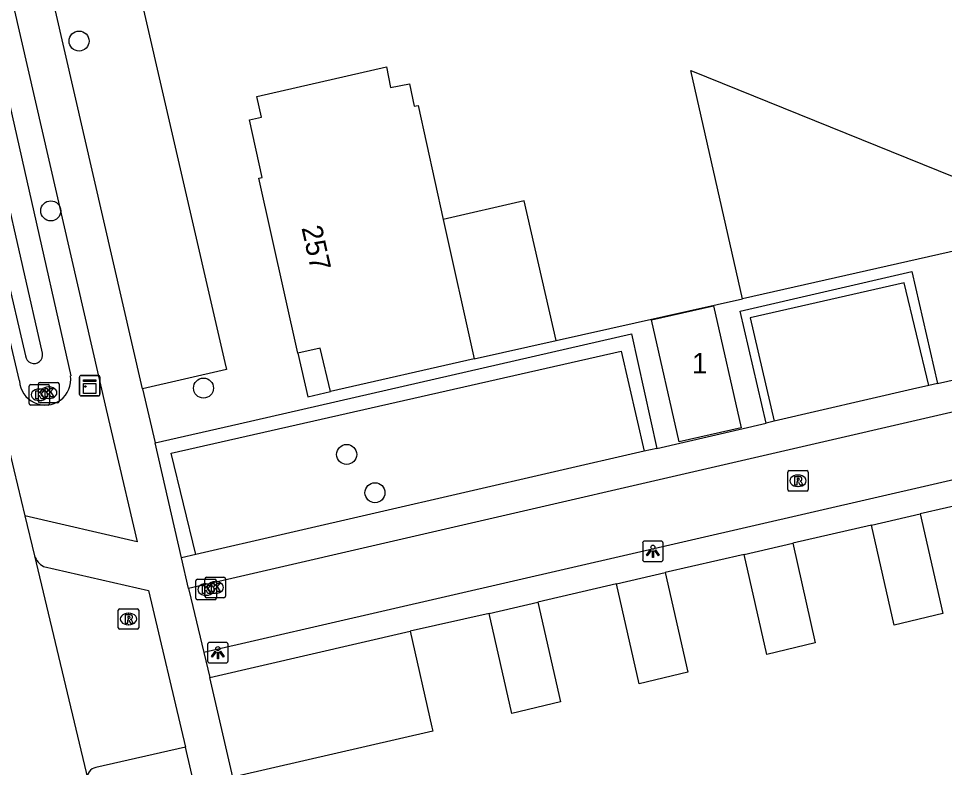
# Model space of a CAD drawing. Extents: x 156414 to 157775, y 382335 to 383765.
# Drawn here: x 156659.19 to 156704.41, y 382962.8 to 382999.41 of the extents above; entities that cross this region are included whole.
import ezdxf

# ---------------------------------------------------------------- set-up
doc = ezdxf.new("R2010")
doc.units = 0
for name, color, linetype in [('IMGEO_Berm_groen', 7, 'Continuous'), ('IMGEO_Boom', 7, 'Continuous'), ('IMGEO_Greppel_droge_sloot', 7, 'Continuous'), ('IMGEO_Groenvoorziening', 7, 'Continuous'), ('IMGEO_Haag', 7, 'Continuous'), ('IMGEO_Kast', 7, 'Continuous'), ('IMGEO_Kolk', 7, 'Continuous'), ('IMGEO_Lichtpunt', 7, 'Continuous'), ('IMGEO_Muur', 7, 'Continuous'), ('IMGEO_Pand', 7, 'Continuous'), ('IMGEO_Pand_nummerreeks', 7, 'Continuous'), ('IMGEO_Pand_overbouw', 7, 'Continuous'), ('IMGEO_Parkeervlak_open', 7, 'Continuous'), ('IMGEO_Rijbaan_lokaal_gesloten', 7, 'Continuous'), ('IMGEO_Rijbaan_lokaal_open', 7, 'Continuous'), ('IMGEO_Rioolput', 7, 'Continuous'), ('IMGEO_Voetpad_open', 7, 'Continuous')]:
    doc.layers.add(name, color=color, linetype=linetype)

msp = doc.modelspace()

# ---------------------------------------------------------------- linework, layer by layer
at = {"layer": 'IMGEO_Berm_groen'}
for points in [[(156659.227, 382981.695), (156654.913, 383000), (156654.125, 383003.346), (156654.073, 383003.566), (156645.489, 383039.993)], [(156648.651, 383039.881), (156657.656, 383000), (156661.733, 382981.945)]]:
    msp.add_lwpolyline(points, dxfattribs=at)
msp.add_arc((156660.484, 382981.776), 1.26, 183.6779, 7.7161, dxfattribs=at)
at = {"layer": 'IMGEO_Boom'}
for centre in [(156662.142, 382998.307), (156660.76, 382990.007), (156668.22, 382981.345), (156675.213, 382978.102), (156676.596, 382976.231)]:
    msp.add_circle(centre, 0.489, dxfattribs=at)
at = {"layer": 'IMGEO_Greppel_droge_sloot'}
for points in [[(156646.406, 383038.974), (156655.532, 383000), (156659.531, 382982.924)], [(156660.35, 382983.054), (156656.499, 383000), (156647.605, 383039.137)]]:
    msp.add_lwpolyline(points, dxfattribs=at)
msp.add_arc((156659.945, 382982.959), 0.416, 184.7871, 13.2515, dxfattribs=at)
at = {"layer": 'IMGEO_Groenvoorziening'}
msp.add_lwpolyline([(156662.329, 383012.702), (156669.262, 382982.597), (156669.34, 382982.26), (156665.247, 382981.316)], dxfattribs=at)
at = {"layer": 'IMGEO_Haag'}
for points in [[(156695.698, 382979.636), (156694.435, 382985.109), (156702.818, 382987.041), (156704.072, 382981.573)], [(156665.858, 382978.665), (156669.952, 382979.602), (156689.13, 382983.992), (156690.369, 382978.399)]]:
    msp.add_lwpolyline(points, dxfattribs=at)
at = {"layer": 'IMGEO_Kast'}
for p, q in [((156662.165, 382981.036), (156662.165, 382981.877)), ((156662.165, 382981.877), (156662.165, 382981.036)), ((156662.24, 382981.961), (156663.081, 382981.961)), ((156663.081, 382981.961), (156662.24, 382981.961)), ((156663.165, 382981.886), (156663.165, 382981.045)), ((156663.165, 382981.045), (156663.165, 382981.886)), ((156663.09, 382980.961), (156662.249, 382980.961)), ((156662.249, 382980.961), (156663.09, 382980.961))]:
    msp.add_line(p, q, dxfattribs=at)
for points in [[(156662.36, 382981.751), (156662.96, 382981.751), (156662.96, 382981.666), (156662.36, 382981.666), (156662.36, 382981.751)], [(156662.36, 382981.576), (156662.96, 382981.576), (156662.96, 382981.087), (156662.36, 382981.087), (156662.36, 382981.576)]]:
    msp.add_lwpolyline(points, dxfattribs=at)
msp.add_circle((156662.444, 382981.425), 0.0377, dxfattribs=at)
for centre, start, end in [((156662.243, 382981.883), 92.4484, 184.2845), ((156662.243, 382981.883), 92.4484, 184.2845), ((156663.087, 382981.883), 2.4484, 94.2845), ((156663.087, 382981.883), 2.4484, 94.2845), ((156662.243, 382981.039), 182.4484, 274.2845), ((156662.243, 382981.039), 182.4484, 274.2845), ((156663.087, 382981.039), 272.4484, 4.2845), ((156663.087, 382981.039), 272.4484, 4.2845)]:
    msp.add_arc(centre, 0.0779, start, end, dxfattribs=at)
at = {"layer": 'IMGEO_Kolk'}
for p, q in [((156659.78, 382981.517), (156660.632, 382981.517)), ((156660.163, 382980.694), (156660.163, 382981.546)), ((156660.238, 382981.62), (156661.09, 382981.62)), ((156661.164, 382981.546), (156661.164, 382980.694)), ((156659.705, 382980.591), (156659.705, 382981.443)), ((156660.193, 382981.297), (156660.218, 382981.297)), ((156660.651, 382981.4), (156660.676, 382981.4)), ((156660.706, 382981.443), (156660.706, 382980.591)), ((156660.216, 382980.737), (156660.191, 382980.737)), ((156661.09, 382980.62), (156660.238, 382980.62)), ((156660.674, 382980.84), (156660.649, 382980.84)), ((156660.632, 382980.517), (156659.78, 382980.517)), ((156668.293, 382971.173), (156668.293, 382972.025)), ((156668.368, 382972.099), (156669.22, 382972.099)), ((156669.294, 382972.025), (156669.294, 382971.173)), ((156667.847, 382971.074), (156667.847, 382971.926)), ((156667.922, 382972), (156668.774, 382972)), ((156668.335, 382971.78), (156668.36, 382971.78)), ((156668.781, 382971.879), (156668.806, 382971.879)), ((156668.848, 382971.926), (156668.848, 382971.074)), ((156668.358, 382971.22), (156668.333, 382971.22)), ((156668.804, 382971.319), (156668.779, 382971.319)), ((156668.774, 382971), (156667.922, 382971)), ((156669.22, 382971.099), (156668.368, 382971.099))]:
    msp.add_line(p, q, dxfattribs=at)
for points in [[(156659.78, 382981.517), (156660.632, 382981.517)], [(156660.163, 382980.694), (156660.163, 382981.546)], [(156660.238, 382981.62), (156661.09, 382981.62)], [(156661.164, 382981.546), (156661.164, 382980.694)], [(156659.705, 382980.591), (156659.705, 382981.443)], [(156660.026, 382981.217), (156660.149, 382981.217), (156660.149, 382981.066), (156660.279, 382981.217), (156660.443, 382981.217), (156660.297, 382981.066), (156660.45, 382980.817), (156660.298, 382980.817), (156660.213, 382980.981), (156660.149, 382980.914), (156660.149, 382980.817), (156660.026, 382980.817), (156660.026, 382981.217)], [(156660.484, 382981.32), (156660.607, 382981.32), (156660.607, 382981.169), (156660.737, 382981.32), (156660.901, 382981.32), (156660.755, 382981.169), (156660.908, 382980.92), (156660.756, 382980.92), (156660.671, 382981.084), (156660.607, 382981.017), (156660.607, 382980.92), (156660.484, 382980.92), (156660.484, 382981.32)], [(156660.706, 382981.443), (156660.706, 382980.591)], [(156661.09, 382980.62), (156660.238, 382980.62)], [(156660.632, 382980.517), (156659.78, 382980.517)], [(156668.293, 382971.173), (156668.293, 382972.025)], [(156668.368, 382972.099), (156669.22, 382972.099)], [(156669.294, 382972.025), (156669.294, 382971.173)], [(156667.847, 382971.074), (156667.847, 382971.926)], [(156667.922, 382972), (156668.774, 382972)], [(156668.168, 382971.7), (156668.291, 382971.7), (156668.291, 382971.549), (156668.421, 382971.7), (156668.585, 382971.7), (156668.439, 382971.549), (156668.592, 382971.3), (156668.44, 382971.3), (156668.355, 382971.464), (156668.291, 382971.397), (156668.291, 382971.3), (156668.168, 382971.3), (156668.168, 382971.7)], [(156668.614, 382971.799), (156668.737, 382971.799), (156668.737, 382971.648), (156668.867, 382971.799), (156669.031, 382971.799), (156668.885, 382971.648), (156669.038, 382971.399), (156668.886, 382971.399), (156668.801, 382971.563), (156668.737, 382971.496), (156668.737, 382971.399), (156668.614, 382971.399), (156668.614, 382971.799)], [(156668.848, 382971.926), (156668.848, 382971.074)], [(156668.774, 382971), (156667.922, 382971)], [(156669.22, 382971.099), (156668.368, 382971.099)]]:
    msp.add_lwpolyline(points, dxfattribs=at)
for centre, start, end in [((156659.782, 382981.441), 91.552, 178.448), ((156659.782, 382981.441), 91.552, 178.448), ((156660.24, 382981.544), 91.552, 178.448), ((156660.24, 382981.544), 91.552, 178.448), ((156660.63, 382981.441), 1.552, 88.448), ((156660.63, 382981.441), 1.552, 88.448), ((156661.088, 382981.544), 1.552, 88.448), ((156661.088, 382981.544), 1.552, 88.448), ((156660.24, 382980.696), 181.552, 268.448), ((156660.24, 382980.696), 181.552, 268.448), ((156661.088, 382980.696), 271.552, 358.448), ((156661.088, 382980.696), 271.552, 358.448), ((156659.782, 382980.593), 181.552, 268.448), ((156659.782, 382980.593), 181.552, 268.448), ((156660.63, 382980.593), 271.552, 358.448), ((156660.63, 382980.593), 271.552, 358.448), ((156668.37, 382972.023), 91.552, 178.448), ((156668.37, 382972.023), 91.552, 178.448), ((156669.218, 382972.023), 1.552, 88.448), ((156669.218, 382972.023), 1.552, 88.448), ((156667.924, 382971.924), 91.552, 178.448), ((156667.924, 382971.924), 91.552, 178.448), ((156668.772, 382971.924), 1.552, 88.448), ((156668.772, 382971.924), 1.552, 88.448), ((156668.37, 382971.175), 181.552, 268.448), ((156668.37, 382971.175), 181.552, 268.448), ((156669.218, 382971.175), 271.552, 358.448), ((156669.218, 382971.175), 271.552, 358.448), ((156667.924, 382971.076), 181.552, 268.448), ((156667.924, 382971.076), 181.552, 268.448), ((156668.772, 382971.076), 271.552, 358.448), ((156668.772, 382971.076), 271.552, 358.448)]:
    msp.add_arc(centre, 0.0765, start, end, dxfattribs=at)
for centre, major_axis, ratio, start_param, end_param in [((156660.192, 382981.017), (-0.387, 0.002), 0.722429, 4.712389, 7.853982), ((156660.217, 382981.017), (-0.39, 0.002), 0.717154, 1.570796, 4.712389), ((156660.65, 382981.12), (-0.387, 0.002), 0.722429, 4.712389, 7.853982), ((156660.675, 382981.12), (-0.39, 0.002), 0.717154, 1.570796, 4.712389), ((156668.334, 382971.5), (-0.387, 0.002), 0.722429, 4.712389, 7.853982), ((156668.359, 382971.5), (-0.39, 0.002), 0.717154, 1.570796, 4.712389), ((156668.78, 382971.599), (-0.387, 0.002), 0.722429, 4.712389, 7.853982), ((156668.805, 382971.599), (-0.39, 0.002), 0.717154, 1.570796, 4.712389)]:
    msp.add_ellipse(centre, major_axis=major_axis, ratio=ratio, start_param=start_param, end_param=end_param, dxfattribs=at)
at = {"layer": 'IMGEO_Lichtpunt'}
for p, q in [((156690.572, 382973.865), (156689.764, 382973.865)), ((156690.572, 382973.865), (156689.764, 382973.865)), ((156689.67, 382973.77), (156689.67, 382972.963)), ((156689.67, 382973.77), (156689.67, 382972.963)), ((156690.666, 382972.963), (156690.666, 382973.77)), ((156690.666, 382972.963), (156690.666, 382973.77)), ((156689.764, 382972.869), (156690.572, 382972.869)), ((156689.764, 382972.869), (156690.572, 382972.869)), ((156669.325, 382968.912), (156668.517, 382968.912)), ((156669.325, 382968.912), (156668.517, 382968.912)), ((156668.423, 382968.817), (156668.423, 382968.01)), ((156668.423, 382968.817), (156668.423, 382968.01)), ((156669.419, 382968.01), (156669.419, 382968.817)), ((156669.419, 382968.01), (156669.419, 382968.817)), ((156668.517, 382967.916), (156669.325, 382967.916)), ((156668.517, 382967.916), (156669.325, 382967.916))]:
    msp.add_line(p, q, dxfattribs=at)
for points in [[(156690.044, 382973.434), (156690.083, 382973.406), (156689.895, 382973.144), (156689.857, 382973.171), (156690.044, 382973.434)], [(156690.146, 382973.386), (156690.193, 382973.386), (156690.193, 382973.064), (156690.146, 382973.064), (156690.146, 382973.386)], [(156690.256, 382973.406), (156690.294, 382973.433), (156690.481, 382973.171), (156690.442, 382973.143), (156690.256, 382973.406)], [(156668.797, 382968.481), (156668.836, 382968.453), (156668.648, 382968.191), (156668.61, 382968.218), (156668.797, 382968.481)], [(156668.899, 382968.433), (156668.946, 382968.433), (156668.946, 382968.111), (156668.899, 382968.111), (156668.899, 382968.433)], [(156669.009, 382968.453), (156669.047, 382968.48), (156669.234, 382968.218), (156669.195, 382968.19), (156669.009, 382968.453)]]:
    msp.add_lwpolyline(points, dxfattribs=at)
for centre in [(156690.169, 382973.568), (156668.922, 382968.615)]:
    msp.add_circle(centre, 0.0994, dxfattribs=at)
for centre, start, end in [((156689.764, 382973.77), 90, 180), ((156689.764, 382973.77), 90, 180), ((156690.572, 382973.77), 0, 90), ((156690.572, 382973.77), 0, 90), ((156689.764, 382972.963), 180, 270), ((156689.764, 382972.963), 180, 270), ((156690.572, 382972.963), 270, 0), ((156690.572, 382972.963), 270, 360), ((156668.517, 382968.817), 90, 180), ((156668.517, 382968.817), 90, 180), ((156669.325, 382968.817), 0, 90), ((156669.325, 382968.817), 0, 90), ((156668.517, 382968.01), 180, 270), ((156668.517, 382968.01), 180, 270), ((156669.325, 382968.01), 270, 0), ((156669.325, 382968.01), 270, 360)]:
    msp.add_arc(centre, 0.0946, start, end, dxfattribs=at)
at = {"layer": 'IMGEO_Muur'}
msp.add_lwpolyline([(156685.443, 382983.669), (156694.54, 382985.708)], dxfattribs=at)
at = {"layer": 'IMGEO_Pand'}
for points in [[(156678.697, 382995.158), (156679.932, 382989.588), (156681.444, 382982.773), (156674.428, 382981.178), (156673.913, 382983.291), (156672.832, 382983.052), (156670.925, 382991.604), (156671.089, 382991.639), (156670.47, 382994.45), (156671.06, 382994.595), (156670.83, 382995.603), (156677.152, 382997.04), (156677.355, 382996.03), (156678.286, 382996.218), (156678.507, 382995.12), (156678.697, 382995.158)], [(156704.87, 382991.665), (156705.647, 382988.224), (156694.54, 382985.708), (156692.019, 382996.874), (156704.87, 382991.665)], [(156694.48, 382979.402), (156691.452, 382978.715), (156690.099, 382984.679), (156693.127, 382985.366), (156694.48, 382979.402)], [(156703.227, 382975.204), (156704.328, 382970.327), (156701.954, 382969.762), (156700.853, 382974.64)], [(156700.853, 382974.64), (156703.227, 382975.204)], [(156697, 382973.77), (156698.101, 382968.893), (156695.727, 382968.328), (156694.626, 382973.205)], [(156694.626, 382973.205), (156697, 382973.77)], [(156690.773, 382972.336), (156691.874, 382967.458), (156689.5, 382966.894), (156688.399, 382971.771)], [(156688.399, 382971.771), (156690.773, 382972.336)], [(156684.55, 382970.885), (156685.651, 382966.008), (156683.277, 382965.443), (156682.176, 382970.32)], [(156682.176, 382970.32), (156684.55, 382970.885)], [(156668.527, 382967.194), (156678.32, 382969.463)], [(156678.32, 382969.463), (156679.378, 382964.776), (156679.422, 382964.581), (156669.864, 382962.371), (156669.66, 382962.324)], [(156669.66, 382962.324), (156668.527, 382967.194)]]:
    msp.add_lwpolyline(points, dxfattribs=at)
at = {"layer": 'IMGEO_Pand_overbouw'}
for points in [[(156683.886, 382990.49), (156679.932, 382989.588), (156681.444, 382982.773), (156685.443, 382983.669)], [(156672.832, 382983.052), (156673.315, 382980.925), (156674.428, 382981.178), (156673.913, 382983.291)]]:
    msp.add_lwpolyline(points, close=True, dxfattribs=at)
at = {"layer": 'IMGEO_Parkeervlak_open'}
for points in [[(156703.641, 382981.475), (156702.441, 382986.488), (156694.923, 382984.784), (156696.094, 382979.728)], [(156667.838, 382973.211), (156666.645, 382978.164), (156688.625, 382983.156), (156689.741, 382978.257)]]:
    msp.add_lwpolyline(points, dxfattribs=at)
at = {"layer": 'IMGEO_Rijbaan_lokaal_gesloten'}
for points in [[(156644.023, 383041.946), (156650.887, 383012.346), (156652.974, 383003.315), (156653.025, 383003.092), (156653.74, 383000), (156657.677, 382982.964), (156658.537, 382979.142), (156658.963, 382977.351), (156659.5, 382975.096)], [(156659.5, 382975.096), (156659.965, 382973.144)], [(156659.965, 382973.144), (156662.564, 382962.222)]]:
    msp.add_lwpolyline(points, dxfattribs=at)
at = {"layer": 'IMGEO_Rijbaan_lokaal_open'}
for points in [[(156759.542, 382992.85), (156727.897, 382985.501), (156707.263, 382980.741), (156667.495, 382971.548)], [(156772.207, 382992.394), (156668.232, 382968.423)], [(156660.407, 382972.621), (156665.539, 382971.451), (156667.343, 382963.791)], [(156667.495, 382971.548), (156667.596, 382971.076), (156668.232, 382968.423)], [(156667.343, 382963.791), (156662.96, 382962.801)]]:
    msp.add_lwpolyline(points, dxfattribs=at)
for centre, radius, start, end in [((156660.919, 382973.502), 1.019, 200.5753, 239.8286), ((156663.038, 382962.322), 0.485, 99.305, 191.9556)]:
    msp.add_arc(centre, radius, start, end, dxfattribs=at)
at = {"layer": 'IMGEO_Rioolput'}
for p, q in [((156696.755, 382976.388), (156696.755, 382977.24)), ((156696.83, 382977.314), (156697.682, 382977.314)), ((156697.243, 382977.094), (156697.268, 382977.094)), ((156697.756, 382977.24), (156697.756, 382976.388)), ((156697.682, 382976.314), (156696.83, 382976.314)), ((156697.266, 382976.534), (156697.241, 382976.534)), ((156664.058, 382969.633), (156664.058, 382970.485)), ((156664.133, 382970.559), (156664.985, 382970.559)), ((156664.546, 382970.339), (156664.571, 382970.339)), ((156665.059, 382970.485), (156665.059, 382969.633)), ((156664.569, 382969.779), (156664.544, 382969.779)), ((156664.985, 382969.559), (156664.133, 382969.559))]:
    msp.add_line(p, q, dxfattribs=at)
for points in [[(156696.755, 382976.388), (156696.755, 382977.24)], [(156696.83, 382977.314), (156697.682, 382977.314)], [(156697.344, 382977.012), (156697.092, 382977.014), (156697.092, 382976.614)], [(156697.756, 382977.24), (156697.756, 382976.388)], [(156697.092, 382976.614), (156697.216, 382976.614), (156697.216, 382976.776), (156697.227, 382976.776)], [(156697.27, 382976.933), (156697.216, 382976.933), (156697.216, 382976.852)], [(156697.216, 382976.852), (156697.268, 382976.852)], [(156697.274, 382976.747), (156697.345, 382976.614), (156697.485, 382976.614), (156697.42, 382976.74)], [(156697.682, 382976.314), (156696.83, 382976.314)], [(156664.058, 382969.633), (156664.058, 382970.485)], [(156664.133, 382970.559), (156664.985, 382970.559)], [(156664.647, 382970.257), (156664.395, 382970.259), (156664.395, 382969.859)], [(156665.059, 382970.485), (156665.059, 382969.633)], [(156664.395, 382969.859), (156664.519, 382969.859), (156664.519, 382970.021), (156664.53, 382970.021)], [(156664.573, 382970.178), (156664.519, 382970.178), (156664.519, 382970.097)], [(156664.519, 382970.097), (156664.571, 382970.097)], [(156664.577, 382969.992), (156664.648, 382969.859), (156664.788, 382969.859), (156664.723, 382969.985)], [(156664.985, 382969.559), (156664.133, 382969.559)]]:
    msp.add_lwpolyline(points, dxfattribs=at)
for centre, radius, start, end in [((156696.832, 382977.238), 0.0765, 91.552, 178.448), ((156696.832, 382977.238), 0.0765, 91.552, 178.448), ((156697.343, 382976.902), 0.109, 350.3612, 89.416), ((156697.68, 382977.238), 0.0765, 1.552, 88.448), ((156697.68, 382977.238), 0.0765, 1.552, 88.448), ((156697.226, 382976.723), 0.0533, 26.0293, 88.6989), ((156697.252, 382977.041), 0.19, 274.7715, 282.9687), ((156697.276, 382976.837), 0.0964, 77.0061, 93.1865), ((156697.29, 382976.894), 0.0378, 276.6634, 79.6772), ((156697.341, 382976.902), 0.112, 277.5842, 350.9817), ((156697.325, 382976.687), 0.108, 29.5134, 73.7905), ((156696.832, 382976.39), 0.0765, 181.552, 268.448), ((156696.832, 382976.39), 0.0765, 181.552, 268.448), ((156697.68, 382976.39), 0.0765, 271.552, 358.448), ((156697.68, 382976.39), 0.0765, 271.552, 358.448), ((156664.135, 382970.483), 0.0765, 91.552, 178.448), ((156664.135, 382970.483), 0.0765, 91.552, 178.448), ((156664.646, 382970.147), 0.109, 350.3612, 89.416), ((156664.983, 382970.483), 0.0765, 1.552, 88.448), ((156664.983, 382970.483), 0.0765, 1.552, 88.448), ((156664.529, 382969.968), 0.0533, 26.0293, 88.6989), ((156664.555, 382970.286), 0.19, 274.7715, 282.9687), ((156664.579, 382970.082), 0.0964, 77.0061, 93.1865), ((156664.593, 382970.139), 0.0378, 276.6634, 79.6772), ((156664.644, 382970.147), 0.112, 277.5842, 350.9817), ((156664.628, 382969.932), 0.108, 29.5134, 73.7905), ((156664.135, 382969.635), 0.0765, 181.552, 268.448), ((156664.135, 382969.635), 0.0765, 181.552, 268.448), ((156664.983, 382969.635), 0.0765, 271.552, 358.448), ((156664.983, 382969.635), 0.0765, 271.552, 358.448)]:
    msp.add_arc(centre, radius, start, end, dxfattribs=at)
for centre, major_axis, ratio, start_param, end_param in [((156697.242, 382976.814), (-0.387, 0.002), 0.722429, 4.712389, 7.853982), ((156697.267, 382976.814), (-0.39, 0.002), 0.717154, 1.570796, 4.712389), ((156664.545, 382970.059), (-0.387, 0.002), 0.722429, 4.712389, 7.853982), ((156664.57, 382970.059), (-0.39, 0.002), 0.717154, 1.570796, 4.712389)]:
    msp.add_ellipse(centre, major_axis=major_axis, ratio=ratio, start_param=start_param, end_param=end_param, dxfattribs=at)
at = {"layer": 'IMGEO_Voetpad_open'}
for points in [[(156648.498, 383045.327), (156648.705, 383044.428), (156658.933, 383000), (156663.468, 382980.302), (156663.89, 382978.495), (156664.983, 382973.825), (156659.5, 382975.096)], [(156665.247, 382981.316), (156660.941, 383000), (156658.2, 383011.895)], [(156704.072, 382981.573), (156707.889, 382982.438), (156725.856, 382986.585), (156743.843, 382990.755), (156748.534, 382991.853)], [(156704.072, 382981.573), (156703.641, 382981.475)], [(156665.247, 382981.316), (156665.858, 382978.665)], [(156703.641, 382981.475), (156702.847, 382981.295), (156696.094, 382979.728)], [(156696.094, 382979.728), (156695.698, 382979.636)], [(156690.369, 382978.399), (156695.698, 382979.636)], [(156667.152, 382973.053), (156665.858, 382978.665)], [(156690.369, 382978.399), (156689.741, 382978.257)], [(156689.741, 382978.257), (156667.838, 382973.211)], [(156707.08, 382976.074), (156703.227, 382975.204)], [(156700.853, 382974.64), (156697, 382973.77)], [(156667.838, 382973.211), (156667.152, 382973.053)], [(156667.495, 382971.548), (156667.152, 382973.053)], [(156694.626, 382973.205), (156690.773, 382972.336)], [(156688.399, 382971.771), (156684.55, 382970.885)], [(156682.176, 382970.32), (156678.32, 382969.463)], [(156668.232, 382968.423), (156668.527, 382967.194)], [(156673.083, 382939.021), (156667.343, 382963.791)]]:
    msp.add_lwpolyline(points, dxfattribs=at)

# ---------------------------------------------------------------- texts
at = {"layer": 'IMGEO_Pand_nummerreeks'}
msp.add_text('257', height=1, rotation=282.5705, dxfattribs=at).set_placement((156673.002, 382989.182))
msp.add_text('1', height=1, dxfattribs=at).set_placement((156692.077, 382982.062))

doc.saveas('drawing.dxf')
